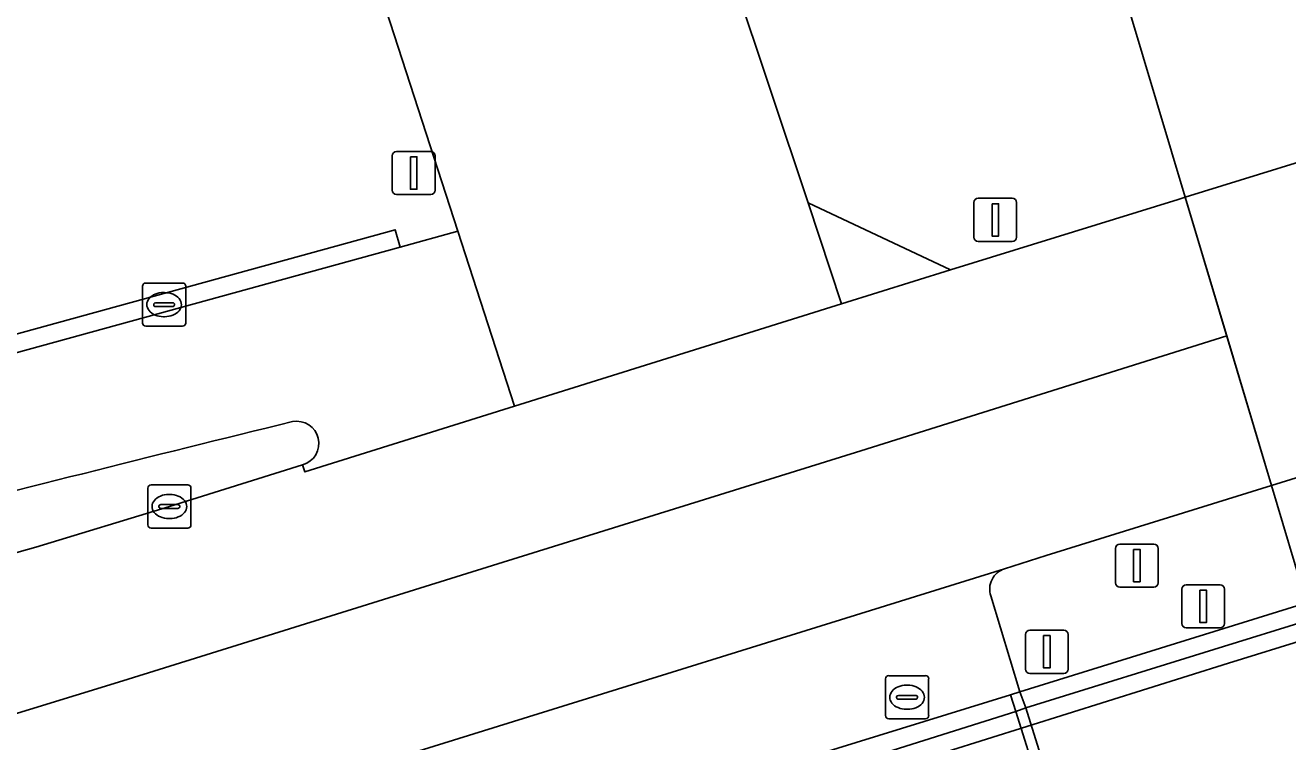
# Model space of a CAD drawing. Extents: x 160806 to 161707, y 383696 to 384148.
# Drawn here: x 161113.59 to 161142.86, y 383830.47 to 383847.08 of the extents above; entities that cross this region are included whole.
import ezdxf

# ---------------------------------------------------------------- set-up
doc = ezdxf.new("R2010")
doc.units = 0
for name, color, linetype in [('IMGEO_Berm_groen', 7, 'Continuous'), ('IMGEO_Dek', 7, 'Continuous'), ('IMGEO_Groenvoorziening', 7, 'Continuous'), ('IMGEO_Kolk', 7, 'Continuous'), ('IMGEO_Lichtmast', 7, 'Continuous'), ('IMGEO_Muur', 7, 'Continuous'), ('IMGEO_OVBaan_gesloten', 7, 'Continuous'), ('IMGEO_Parkeervlak_halfverhard', 7, 'Continuous'), ('IMGEO_Rijbaan_lokaal_gesloten', 7, 'Continuous'), ('IMGEO_Rijbaan_lokaal_open', 7, 'Continuous'), ('IMGEO_Rioolput', 7, 'Continuous'), ('IMGEO_Tunneldeel', 7, 'Continuous'), ('IMGEO_Verkeersbordpaal', 7, 'Continuous'), ('IMGEO_Verkeerseiland_open', 7, 'Continuous'), ('IMGEO_Voetpad_open', 7, 'Continuous')]:
    doc.layers.add(name, color=color, linetype=linetype)

msp = doc.modelspace()

# ---------------------------------------------------------------- linework, layer by layer
at = {"layer": 'IMGEO_Berm_groen'}
msp.add_lwpolyline([(161156.904, 383837.916), (161156.084, 383840.634), (161154.948, 383840.282), (161154.024, 383839.995), (161146.837, 383837.764), (161142.482, 383836.411), (161143.295, 383833.692), (161147.656, 383835.045), (161154.847, 383837.278)], close=True, dxfattribs=at)
for points in [[(161135.971, 383833.854), (161136.649, 383831.629), (161143.295, 383833.692), (161142.482, 383836.411)], [(161142.482, 383836.411), (161137.255, 383834.789), (161136.291, 383834.484)]]:
    msp.add_lwpolyline(points, dxfattribs=at)
msp.add_arc((161136.444, 383834.01), 0.498, 107.8524, 198.2922, dxfattribs=at)
at = {"layer": 'IMGEO_Dek'}
msp.add_lwpolyline([(161137.853, 383827.844), (161136.784, 383831.256), (161136.649, 383831.629), (161136.429, 383831.561), (161125.792, 383828.281), (161125.481, 383828.183), (161125.992, 383827.848)], dxfattribs=at)
at = {"layer": 'IMGEO_Groenvoorziening'}
msp.add_lwpolyline([(161125.724, 383860.653), (161127.533, 383854.899), (161128.653, 383852.066), (161130.01, 383848.147), (161131.736, 383842.961), (161135.037, 383841.409), (161140.315, 383843.044), (161140.482, 383843.096), (161138.194, 383850.745)], dxfattribs=at)
for points in [[(161152.666, 383848.01), (161153.573, 383848.966), (161151.776, 383854.928), (161149.727, 383854.291), (161147.804, 383853.693), (161142.534, 383852.055), (161138.194, 383850.745), (161140.482, 383843.096), (161144.827, 383844.441), (161145.114, 383844.53), (161150.124, 383846.082), (161151.824, 383846.609), (161151.764, 383846.764), (161151.689, 383847.054), (161151.854, 383847.215)], [(161125.587, 383827.301), (161141.486, 383832.294), (161143.333, 383832.867), (161143.213, 383833.254), (161141.367, 383832.68), (161136.784, 383831.256), (161136.551, 383831.172), (161126.303, 383827.946), (161126.056, 383827.868), (161125.992, 383827.848), (161125.46, 383827.681), (161086.399, 383815.384), (161086.504, 383814.998)]]:
    msp.add_lwpolyline(points, close=True, dxfattribs=at)
at = {"layer": 'IMGEO_Kolk'}
for p, q in [((161116.379, 383841.105), (161117.231, 383841.105)), ((161116.304, 383840.179), (161116.304, 383841.031)), ((161116.792, 383840.885), (161116.817, 383840.885)), ((161117.305, 383841.031), (161117.305, 383840.179)), ((161116.563, 383840.599), (161116.563, 383840.611)), ((161117.001, 383840.562), (161116.603, 383840.562)), ((161116.606, 383840.648), (161117.004, 383840.648)), ((161117.047, 383840.611), (161117.047, 383840.599)), ((161116.815, 383840.325), (161116.79, 383840.325)), ((161117.231, 383840.105), (161116.379, 383840.105)), ((161116.501, 383836.426), (161117.353, 383836.426)), ((161116.426, 383835.5), (161116.426, 383836.352)), ((161116.914, 383836.206), (161116.939, 383836.206)), ((161117.427, 383836.352), (161117.427, 383835.5)), ((161116.685, 383835.92), (161116.685, 383835.932)), ((161117.123, 383835.883), (161116.725, 383835.883)), ((161116.728, 383835.969), (161117.126, 383835.969)), ((161117.169, 383835.932), (161117.169, 383835.92)), ((161116.937, 383835.646), (161116.912, 383835.646)), ((161117.353, 383835.426), (161116.501, 383835.426))]:
    msp.add_line(p, q, dxfattribs=at)
for points in [[(161116.379, 383841.105), (161117.231, 383841.105)], [(161116.304, 383840.179), (161116.304, 383841.031)], [(161117.305, 383841.031), (161117.305, 383840.179)], [(161117.231, 383840.105), (161116.379, 383840.105)], [(161116.501, 383836.426), (161117.353, 383836.426)], [(161116.426, 383835.5), (161116.426, 383836.352)], [(161117.427, 383836.352), (161117.427, 383835.5)], [(161117.353, 383835.426), (161116.501, 383835.426)]]:
    msp.add_lwpolyline(points, dxfattribs=at)
for centre, radius, start, end in [((161116.381, 383841.029), 0.0765, 91.552, 178.448), ((161116.381, 383841.029), 0.0765, 91.552, 178.448), ((161117.229, 383841.029), 0.0765, 1.552, 88.448), ((161117.229, 383841.029), 0.0765, 1.552, 88.448), ((161116.603, 383840.608), 0.0403, 85.8775, 175.7526), ((161116.6, 383840.598), 0.0366, 178.938, 274.7102), ((161117.004, 383840.605), 0.043, 264.8664, 352.4533), ((161117.008, 383840.61), 0.0386, 1.7309, 96.639), ((161116.381, 383840.181), 0.0765, 181.552, 268.448), ((161116.381, 383840.181), 0.0765, 181.552, 268.448), ((161117.229, 383840.181), 0.0765, 271.552, 358.448), ((161117.229, 383840.181), 0.0765, 271.552, 358.448), ((161116.503, 383836.35), 0.0765, 91.552, 178.448), ((161116.503, 383836.35), 0.0765, 91.552, 178.448), ((161117.351, 383836.35), 0.0765, 1.552, 88.448), ((161117.351, 383836.35), 0.0765, 1.552, 88.448), ((161116.725, 383835.929), 0.0403, 85.8775, 175.7526), ((161116.722, 383835.919), 0.0366, 178.938, 274.7102), ((161117.126, 383835.926), 0.043, 264.8664, 352.4533), ((161117.13, 383835.931), 0.0386, 1.7309, 96.639), ((161116.503, 383835.502), 0.0765, 181.552, 268.448), ((161116.503, 383835.502), 0.0765, 181.552, 268.448), ((161117.351, 383835.502), 0.0765, 271.552, 358.448), ((161117.351, 383835.502), 0.0765, 271.552, 358.448)]:
    msp.add_arc(centre, radius, start, end, dxfattribs=at)
for centre, major_axis, ratio, start_param, end_param in [((161116.791, 383840.605), (-0.387, 0.002), 0.722429, 4.712389, 7.853982), ((161116.816, 383840.605), (-0.39, 0.002), 0.717154, 1.570796, 4.712389), ((161116.913, 383835.926), (-0.387, 0.002), 0.722429, 4.712389, 7.853982), ((161116.938, 383835.926), (-0.39, 0.002), 0.717154, 1.570796, 4.712389)]:
    msp.add_ellipse(centre, major_axis=major_axis, ratio=ratio, start_param=start_param, end_param=end_param, dxfattribs=at)
at = {"layer": 'IMGEO_Lichtmast'}
for p, q in [((161140.502, 383834.112), (161141.292, 383834.112)), ((161141.292, 383834.112), (161140.502, 383834.112)), ((161140.402, 383833.212), (161140.402, 383834.012)), ((161140.402, 383834.012), (161140.402, 383833.212)), ((161141.392, 383834.012), (161141.392, 383833.212)), ((161141.392, 383833.212), (161141.392, 383834.012)), ((161141.292, 383833.112), (161140.502, 383833.112)), ((161140.502, 383833.112), (161141.292, 383833.112))]:
    msp.add_line(p, q, dxfattribs=at)
msp.add_lwpolyline([(161140.822, 383833.987), (161140.972, 383833.987), (161140.972, 383833.237), (161140.822, 383833.237), (161140.822, 383833.987)], dxfattribs=at)
for centre, start, end in [((161140.502, 383834.012), 90, 180), ((161140.502, 383834.012), 90, 180), ((161141.292, 383834.012), 0, 90), ((161141.292, 383834.012), 360, 90), ((161140.502, 383833.212), 180, 270), ((161140.502, 383833.212), 180, 270), ((161141.292, 383833.212), 270, 0), ((161141.292, 383833.212), 270, 0)]:
    msp.add_arc(centre, 0.1, start, end, dxfattribs=at)
at = {"layer": 'IMGEO_Muur'}
for points in [[(161143.213, 383833.254), (161143.408, 383833.314), (161143.295, 383833.692), (161136.649, 383831.629), (161136.429, 383831.561), (161125.792, 383828.281), (161125.481, 383828.183), (161085.782, 383815.715), (161087.114, 383810.834), (161087.601, 383810.983), (161086.504, 383814.998), (161086.399, 383815.384), (161125.46, 383827.681), (161125.992, 383827.848), (161126.056, 383827.868), (161126.303, 383827.946), (161136.551, 383831.172), (161136.784, 383831.256), (161141.367, 383832.68)], [(161139.325, 383823.149), (161137.853, 383827.844), (161136.784, 383831.256), (161136.649, 383831.629), (161136.429, 383831.561), (161136.551, 383831.172), (161137.621, 383827.772), (161139.098, 383823.078), (161140.029, 383820.121), (161140.252, 383820.19)]]:
    msp.add_lwpolyline(points, close=True, dxfattribs=at)
at = {"layer": 'IMGEO_OVBaan_gesloten'}
msp.add_lwpolyline([(161154.991, 383844.26), (161154.024, 383847.47), (161152.927, 383847.127), (161151.97, 383846.828), (161151.764, 383846.764), (161151.824, 383846.609), (161150.124, 383846.082), (161145.114, 383844.53), (161144.827, 383844.441), (161140.482, 383843.096), (161141.444, 383839.88), (161142.482, 383836.411), (161146.837, 383837.764), (161154.024, 383839.995), (161154.948, 383840.282), (161156.084, 383840.634)], close=True, dxfattribs=at)
for points in [[(161132.962, 383837.214), (161141.444, 383839.88), (161140.482, 383843.096), (161140.315, 383843.044), (161135.037, 383841.409), (161132.513, 383840.627), (161124.928, 383838.252), (161120.065, 383836.729), (161120.017, 383836.894), (161116.927, 383835.925), (161113.829, 383834.987)], [(161120.869, 383829.535), (161122.015, 383829.891), (161122.432, 383829.933), (161122.368, 383830.155), (161136.291, 383834.484), (161137.255, 383834.789), (161142.482, 383836.411), (161141.444, 383839.88), (161132.962, 383837.214), (161124.542, 383834.598), (161115.848, 383831.883), (161110.326, 383830.192), (161100.542, 383827.341), (161094.8, 383825.75), (161086.795, 383823.519), (161084.584, 383822.638), (161082.788, 383821.423), (161081.74, 383820.251), (161081, 383819.203), (161080.507, 383817.662), (161080.212, 383816.06), (161079.864, 383814.489)], [(161080.212, 383816.06), (161080.507, 383817.662), (161081, 383819.203), (161081.74, 383820.251), (161082.788, 383821.423), (161084.584, 383822.638), (161086.795, 383823.519), (161094.8, 383825.75), (161100.542, 383827.341), (161110.326, 383830.192), (161115.848, 383831.883), (161124.542, 383834.598), (161132.962, 383837.214)]]:
    msp.add_lwpolyline(points, dxfattribs=at)
msp.add_arc((161024.375, 384134.569), 312.653, 284.2732, 286.62543, dxfattribs=at)
at = {"layer": 'IMGEO_Parkeervlak_halfverhard'}
msp.add_lwpolyline([(161073.576, 383843.824), (161073.796, 383830.844), (161077.849, 383832.078), (161078.217, 383830.885), (161090.201, 383834.315), (161090.4, 383833.597), (161122.163, 383842.339), (161122.277, 383841.94), (161123.615, 383842.308), (161120.21, 383852.825)], dxfattribs=at)
at = {"layer": 'IMGEO_Rijbaan_lokaal_gesloten'}
for points in [[(161119.503, 383854.878), (161120.21, 383852.825), (161123.615, 383842.308), (161124.928, 383838.252), (161132.513, 383840.627), (161131.736, 383842.961), (161130.01, 383848.147), (161128.653, 383852.066), (161127.533, 383854.899)], [(161120.017, 383836.894), (161120.065, 383836.729), (161124.928, 383838.252), (161123.615, 383842.308), (161122.277, 383841.94), (161084.231, 383831.477), (161075.032, 383828.83), (161074.049, 383828.547), (161075.353, 383825.582), (161084.9, 383828.593), (161100.376, 383832.847)], [(161136.291, 383834.484), (161122.368, 383830.155), (161122.432, 383829.933), (161122.795, 383829.827), (161125.792, 383828.281), (161136.429, 383831.561)], [(161136.429, 383831.561), (161136.649, 383831.629), (161135.971, 383833.854)], [(161137.621, 383827.772), (161136.551, 383831.172), (161136.429, 383831.561), (161125.792, 383828.281)]]:
    msp.add_lwpolyline(points, dxfattribs=at)
for centre, radius, start, end in [((161275.347, 383199.747), 656.833, 103.700097, 105.449331), ((161119.88, 383837.389), 0.513, 285.4622, 100.9038), ((161136.444, 383834.01), 0.498, 107.8524, 198.2922)]:
    msp.add_arc(centre, radius, start, end, dxfattribs=at)
at = {"layer": 'IMGEO_Rijbaan_lokaal_open'}
for points in [[(161131.736, 383842.961), (161132.513, 383840.627), (161135.037, 383841.409)], [(161122.277, 383841.94), (161122.163, 383842.339), (161090.4, 383833.597), (161074.917, 383829.232), (161075.032, 383828.83), (161084.231, 383831.477)]]:
    msp.add_lwpolyline(points, close=True, dxfattribs=at)
at = {"layer": 'IMGEO_Rioolput'}
for p, q in [((161133.53, 383831.079), (161133.53, 383831.931)), ((161133.605, 383832.005), (161134.457, 383832.005)), ((161134.018, 383831.785), (161134.043, 383831.785)), ((161134.531, 383831.931), (161134.531, 383831.079)), ((161133.789, 383831.499), (161133.789, 383831.511)), ((161134.227, 383831.462), (161133.829, 383831.462)), ((161133.832, 383831.548), (161134.23, 383831.548)), ((161134.273, 383831.511), (161134.273, 383831.499)), ((161134.041, 383831.225), (161134.016, 383831.225)), ((161134.457, 383831.005), (161133.605, 383831.005))]:
    msp.add_line(p, q, dxfattribs=at)
for points in [[(161133.53, 383831.079), (161133.53, 383831.931)], [(161133.605, 383832.005), (161134.457, 383832.005)], [(161134.531, 383831.931), (161134.531, 383831.079)], [(161134.457, 383831.005), (161133.605, 383831.005)]]:
    msp.add_lwpolyline(points, dxfattribs=at)
for centre, radius, start, end in [((161133.607, 383831.929), 0.0765, 91.552, 178.448), ((161133.607, 383831.929), 0.0765, 91.552, 178.448), ((161134.455, 383831.929), 0.0765, 1.552, 88.448), ((161134.455, 383831.929), 0.0765, 1.552, 88.448), ((161133.829, 383831.508), 0.0403, 85.8775, 175.7526), ((161133.826, 383831.498), 0.0366, 178.938, 274.7102), ((161134.23, 383831.505), 0.043, 264.8664, 352.4533), ((161134.234, 383831.51), 0.0386, 1.7309, 96.639), ((161133.607, 383831.081), 0.0765, 181.552, 268.448), ((161133.607, 383831.081), 0.0765, 181.552, 268.448), ((161134.455, 383831.081), 0.0765, 271.552, 358.448), ((161134.455, 383831.081), 0.0765, 271.552, 358.448)]:
    msp.add_arc(centre, radius, start, end, dxfattribs=at)
for centre, major_axis, ratio, start_param, end_param in [((161134.017, 383831.505), (-0.387, 0.002), 0.722429, 4.712389, 7.853982), ((161134.042, 383831.505), (-0.39, 0.002), 0.717154, 1.570796, 4.712389)]:
    msp.add_ellipse(centre, major_axis=major_axis, ratio=ratio, start_param=start_param, end_param=end_param, dxfattribs=at)
at = {"layer": 'IMGEO_Tunneldeel'}
msp.add_lwpolyline([(161154.024, 383847.47), (161153.895, 383847.899), (161153.748, 383848.385), (161153.573, 383848.966), (161151.776, 383854.928), (161151.661, 383855.311), (161149.611, 383854.676), (161142.416, 383852.446), (161138.086, 383851.104), (161138.194, 383850.745), (161140.482, 383843.096), (161142.482, 383836.411), (161143.295, 383833.692), (161143.408, 383833.314), (161147.77, 383834.67), (161154.96, 383836.906), (161157.016, 383837.543), (161156.904, 383837.916), (161156.084, 383840.634)], close=True, dxfattribs=at)
at = {"layer": 'IMGEO_Verkeersbordpaal'}
for p, q in [((161122.096, 383843.256), (161122.096, 383844.056)), ((161122.096, 383844.056), (161122.096, 383843.256)), ((161122.196, 383844.156), (161122.986, 383844.156)), ((161122.986, 383844.156), (161122.196, 383844.156)), ((161123.086, 383844.056), (161123.086, 383843.256)), ((161123.086, 383843.256), (161123.086, 383844.056)), ((161122.986, 383843.156), (161122.196, 383843.156)), ((161122.196, 383843.156), (161122.986, 383843.156)), ((161135.581, 383842.17), (161135.581, 383842.97)), ((161135.581, 383842.97), (161135.581, 383842.17)), ((161135.681, 383843.07), (161136.471, 383843.07)), ((161136.471, 383843.07), (161135.681, 383843.07)), ((161136.571, 383842.97), (161136.571, 383842.17)), ((161136.571, 383842.17), (161136.571, 383842.97)), ((161136.471, 383842.07), (161135.681, 383842.07)), ((161135.681, 383842.07), (161136.471, 383842.07)), ((161138.864, 383834.156), (161138.864, 383834.956)), ((161138.864, 383834.956), (161138.864, 383834.156)), ((161138.964, 383835.056), (161139.754, 383835.056)), ((161139.754, 383835.056), (161138.964, 383835.056)), ((161139.854, 383834.956), (161139.854, 383834.156)), ((161139.854, 383834.156), (161139.854, 383834.956)), ((161139.754, 383834.056), (161138.964, 383834.056)), ((161138.964, 383834.056), (161139.754, 383834.056)), ((161136.777, 383832.158), (161136.777, 383832.958)), ((161136.777, 383832.958), (161136.777, 383832.158)), ((161136.877, 383833.058), (161137.667, 383833.058)), ((161137.667, 383833.058), (161136.877, 383833.058)), ((161137.767, 383832.958), (161137.767, 383832.158)), ((161137.767, 383832.158), (161137.767, 383832.958)), ((161137.667, 383832.058), (161136.877, 383832.058)), ((161136.877, 383832.058), (161137.667, 383832.058))]:
    msp.add_line(p, q, dxfattribs=at)
for points in [[(161122.516, 383844.031), (161122.666, 383844.031), (161122.666, 383843.281), (161122.516, 383843.281), (161122.516, 383844.031)], [(161136.001, 383842.945), (161136.151, 383842.945), (161136.151, 383842.195), (161136.001, 383842.195), (161136.001, 383842.945)], [(161139.284, 383834.931), (161139.434, 383834.931), (161139.434, 383834.181), (161139.284, 383834.181), (161139.284, 383834.931)], [(161137.197, 383832.933), (161137.347, 383832.933), (161137.347, 383832.183), (161137.197, 383832.183), (161137.197, 383832.933)]]:
    msp.add_lwpolyline(points, dxfattribs=at)
for centre, start, end in [((161122.196, 383844.056), 90, 180), ((161122.196, 383844.056), 90, 180), ((161122.986, 383844.056), 0, 90), ((161122.986, 383844.056), 360, 90), ((161122.196, 383843.256), 180, 270), ((161122.196, 383843.256), 180, 270), ((161122.986, 383843.256), 270, 0), ((161122.986, 383843.256), 270, 0), ((161135.681, 383842.97), 90, 180), ((161135.681, 383842.97), 90, 180), ((161136.471, 383842.97), 0, 90), ((161136.471, 383842.97), 360, 90), ((161135.681, 383842.17), 180, 270), ((161135.681, 383842.17), 180, 270), ((161136.471, 383842.17), 270, 0), ((161136.471, 383842.17), 270, 0), ((161138.964, 383834.956), 90, 180), ((161138.964, 383834.956), 90, 180), ((161139.754, 383834.956), 0, 90), ((161139.754, 383834.956), 360, 90), ((161138.964, 383834.156), 180, 270), ((161138.964, 383834.156), 180, 270), ((161139.754, 383834.156), 270, 0), ((161139.754, 383834.156), 270, 0), ((161136.877, 383832.958), 90, 180), ((161136.877, 383832.958), 90, 180), ((161137.667, 383832.958), 0, 90), ((161137.667, 383832.958), 360, 90), ((161136.877, 383832.158), 180, 270), ((161136.877, 383832.158), 180, 270), ((161137.667, 383832.158), 270, 0), ((161137.667, 383832.158), 270, 0)]:
    msp.add_arc(centre, 0.1, start, end, dxfattribs=at)
at = {"layer": 'IMGEO_Verkeerseiland_open'}
msp.add_lwpolyline([(161113.829, 383834.987), (161116.927, 383835.925), (161120.017, 383836.894)], dxfattribs=at)
for centre, radius, start, end in [((161275.347, 383199.747), 656.833, 103.700097, 105.449331), ((161119.88, 383837.389), 0.513, 285.4622, 100.9038), ((161024.375, 384134.569), 312.653, 284.2732, 286.62543)]:
    msp.add_arc(centre, radius, start, end, dxfattribs=at)
at = {"layer": 'IMGEO_Voetpad_open'}
msp.add_lwpolyline([(161143.408, 383833.314), (161147.77, 383834.67), (161147.656, 383835.045), (161146.837, 383837.764), (161145.8, 383841.21), (161144.827, 383844.441), (161142.534, 383852.055), (161142.416, 383852.446), (161138.086, 383851.104), (161138.194, 383850.745), (161140.482, 383843.096), (161142.482, 383836.411), (161143.295, 383833.692)], close=True, dxfattribs=at)
msp.add_lwpolyline([(161148.001, 383833.784), (161147.887, 383834.286), (161147.77, 383834.67), (161143.408, 383833.314), (161143.213, 383833.254), (161143.333, 383832.867), (161141.486, 383832.294), (161125.587, 383827.301), (161086.504, 383814.998), (161087.601, 383810.983), (161087.844, 383810.094), (161101.758, 383816.687), (161128.689, 383825.011)], dxfattribs=at)

doc.saveas('drawing.dxf')
